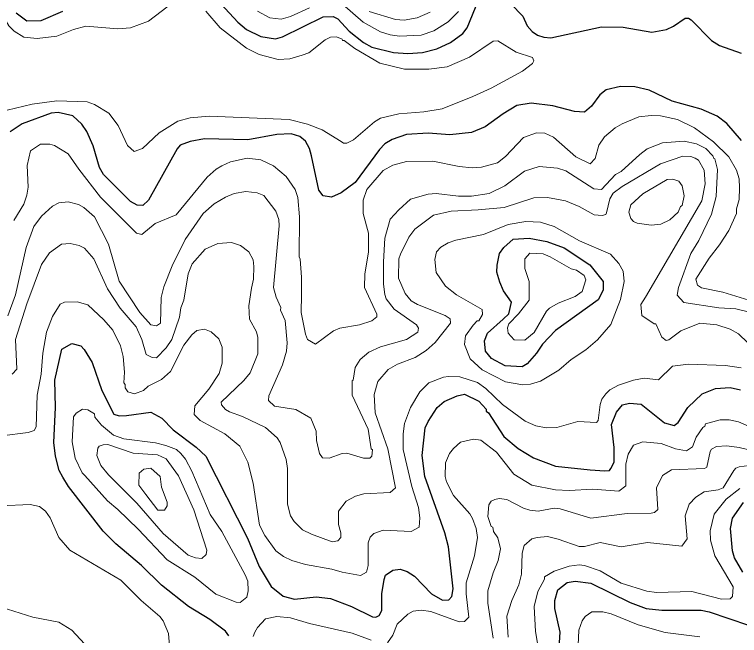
# Model space of a CAD drawing. Extents: x 423 to 448.8, y 7456.3 to 7484.
# Drawn here: x 431.771 to 433.481, y 7474.327 to 7475.791 of the extents above; entities that cross this region are included whole.
import ezdxf

# ---------------------------------------------------------------- set-up
doc = ezdxf.new("R2010")
doc.units = 0
doc.header["$LTSCALE"] = 0.032
doc.layers.add('1', color=7, linetype='Continuous', lineweight=25)
doc.layers.add('2', color=7, linetype='Continuous', lineweight=13)

msp = doc.modelspace()

# ---------------------------------------------------------------- linework, layer by layer
at = {"layer": '1'}
for points in [[(432.2282, 7475.8499), (432.2985, 7475.7733), (432.3187, 7475.7563), (432.3527, 7475.7392), (432.3868, 7475.7338), (432.4038, 7475.7385), (432.4997, 7475.7857), (432.5229, 7475.7864), (432.5337, 7475.781), (432.5608, 7475.7524), (432.5948, 7475.7253), (432.6142, 7475.7145), (432.6652, 7475.7021), (432.6992, 7475.6998), (432.7333, 7475.7021), (432.7673, 7475.7106), (432.7998, 7475.7253), (432.8284, 7475.7462), (432.8392, 7475.7601), (432.8655, 7475.8251)], [(432.9421, 7475.8166), (432.9699, 7475.7872), (432.9808, 7475.7648), (432.9924, 7475.7509), (433.0047, 7475.7423), (433.0195, 7475.7377), (433.0365, 7475.7361), (433.1556, 7475.7624), (433.2066, 7475.7617), (433.2747, 7475.75), (433.3087, 7475.7562), (433.3257, 7475.764), (433.3528, 7475.7826), (433.3613, 7475.7826), (433.3675, 7475.7787), (433.4154, 7475.7299), (433.434, 7475.7184), (433.4851, 7475.7005)], [(431.7757, 7475.7949), (431.8005, 7475.7763), (431.8345, 7475.7771), (431.8856, 7475.7996)], [(433.4858, 7475.494), (433.451, 7475.5342), (433.4286, 7475.5513), (433.3907, 7475.5683), (433.3227, 7475.5869), (433.2685, 7475.6132), (433.2345, 7475.6209), (433.2004, 7475.6217), (433.1664, 7475.6139), (433.1517, 7475.6023), (433.1323, 7475.5753), (433.1154, 7475.5613), (433.0922, 7475.5629), (433.0411, 7475.576), (432.9901, 7475.5822), (432.956, 7475.5768), (432.9235, 7475.5575), (432.8817, 7475.5265), (432.8493, 7475.5134), (432.7982, 7475.508), (432.7472, 7475.5118), (432.6961, 7475.5088), (432.6621, 7475.4964), (432.6451, 7475.4863), (432.6319, 7475.4732), (432.5747, 7475.3951), (432.5415, 7475.3711), (432.519, 7475.361), (432.4997, 7475.3641), (432.4888, 7475.3772), (432.4718, 7475.4585), (432.4672, 7475.4755), (432.4579, 7475.4925), (432.444, 7475.5041), (432.4239, 7475.5103), (432.3899, 7475.5088), (432.3218, 7475.4956), (432.2197, 7475.4979), (432.1857, 7475.4917), (432.1625, 7475.4832), (432.1547, 7475.4747), (432.0874, 7475.3533), (432.0743, 7475.3409), (432.0604, 7475.3417), (432.0448, 7475.3502), (431.9815, 7475.4144), (431.9722, 7475.4306), (431.9567, 7475.4817), (431.942, 7475.5157), (431.9304, 7475.5327), (431.9088, 7475.5521), (431.8747, 7475.5605), (431.8577, 7475.559), (431.7897, 7475.5335), (431.761, 7475.5149)], [(432.2769, 7474.3261), (432.2692, 7474.3377), (432.2321, 7474.3648), (432.1818, 7474.3957), (432.1183, 7474.446), (432.0712, 7474.4924), (432.0101, 7474.5435), (431.9807, 7474.5736), (431.8987, 7474.6788), (431.8855, 7474.7005), (431.877, 7474.716), (431.8678, 7474.75), (431.8639, 7474.7825), (431.8678, 7474.8645), (431.8662, 7474.9294), (431.8832, 7475.0021), (431.9064, 7475.0153), (431.9281, 7475.0099), (431.9358, 7475.0014), (431.9544, 7474.9712), (431.9776, 7474.9047), (432.0054, 7474.849), (432.0186, 7474.8451), (432.0356, 7474.8459)], [(432.0356, 7474.8459), (432.0928, 7474.8536), (432.1191, 7474.8397), (432.1454, 7474.8118), (432.1995, 7474.7716), (432.2228, 7474.75), (432.321, 7474.5566), (432.3488, 7474.4901), (432.3767, 7474.4429), (432.4053, 7474.4197), (432.4316, 7474.4127), (432.4827, 7474.4181), (432.5167, 7474.4143), (432.5662, 7474.3957), (432.6157, 7474.371), (432.6234, 7474.3702), (432.6312, 7474.3741), (432.6374, 7474.3865), (432.6381, 7474.4251), (432.6435, 7474.4592), (432.6466, 7474.4692), (432.6637, 7474.4816), (432.6807, 7474.4839), (432.6977, 7474.4785), (432.7147, 7474.4669), (432.7549, 7474.4251), (432.7804, 7474.4104), (432.7959, 7474.4112), (432.8029, 7474.4189), (432.806, 7474.4375), (432.7951, 7474.5365), (432.7866, 7474.569), (432.7394, 7474.702), (432.7325, 7474.7515), (432.7402, 7474.8165), (432.7472, 7474.832), (432.768, 7474.8644), (432.7851, 7474.8791), (432.8153, 7474.8923), (432.8323, 7474.8961), (432.8663, 7474.8799), (432.8841, 7474.8606), (432.8841, 7474.8559), (432.8895, 7474.8521), (432.9251, 7474.7964), (432.9591, 7474.7678), (432.9954, 7474.7461), (433.0473, 7474.7268), (433.1293, 7474.7175), (433.1633, 7474.7152), (433.1749, 7474.716), (433.178, 7474.7206), (433.1857, 7474.7361), (433.1857, 7474.7701), (433.1795, 7474.825), (433.1911, 7474.8536), (433.205, 7474.8707), (433.2221, 7474.8753), (433.2491, 7474.873), (433.3041, 7474.8289), (433.3273, 7474.8227), (433.3365, 7474.8297), (433.359, 7474.8645), (433.393, 7474.8969), (433.4247, 7474.9093), (433.4588, 7474.9116), (433.4835, 7474.9062)], [(433.4889, 7474.4769), (433.4696, 7474.5102), (433.4649, 7474.5272), (433.4603, 7474.5798), (433.4649, 7474.6038), (433.4905, 7474.6409)], [(433.0558, 7474.2983), (433.0581, 7474.3354), (433.0457, 7474.3911), (433.0457, 7474.4097), (433.0527, 7474.4352), (433.0751, 7474.4522), (433.0937, 7474.4553), (433.1308, 7474.4507), (433.2236, 7474.405), (433.2608, 7474.3911), (433.2979, 7474.3872), (433.3907, 7474.3872), (433.4093, 7474.3834), (433.5021, 7474.3516)]]:
    msp.add_lwpolyline(points, dxfattribs=at)
msp.add_lwpolyline([(432.9235, 7475.0733), (432.9375, 7475.0856), (432.9436, 7475.1135), (432.9243, 7475.1398), (432.9158, 7475.1599), (432.9088, 7475.1839), (432.9096, 7475.2002), (432.915, 7475.228), (432.9251, 7475.2419), (432.9475, 7475.262), (432.9854, 7475.2643), (433.0272, 7475.2558), (433.0674, 7475.2411), (433.1285, 7475.2009), (433.1594, 7475.1615), (433.1594, 7475.1414), (433.1478, 7475.1189), (433.0473, 7475.0462), (433.0164, 7475.0145), (433.0024, 7474.9929), (432.9808, 7474.9681), (432.9684, 7474.9604), (432.9289, 7474.9627), (432.8965, 7474.9805), (432.8825, 7474.9975), (432.8802, 7475.0223), (432.8872, 7475.04)], close=True, dxfattribs=at)
at = {"layer": '2'}
for points in [[(431.7409, 7475.8236), (431.744, 7475.7887), (431.7579, 7475.7648), (431.7703, 7475.7524), (431.7935, 7475.7377), (431.8252, 7475.7346), (431.8716, 7475.74), (431.9103, 7475.7562), (431.9397, 7475.764), (432.0155, 7475.7578), (432.0449, 7475.7601), (432.0874, 7475.7756), (432.147, 7475.8212)], [(432.8183, 7475.7988), (432.7944, 7475.774), (432.7603, 7475.7531), (432.7302, 7475.7423), (432.6791, 7475.74), (432.6575, 7475.7431), (432.6343, 7475.7508), (432.594, 7475.7733), (432.5453, 7475.8158)], [(432.2228, 7475.7996), (432.2568, 7475.7601), (432.3187, 7475.7121), (432.3481, 7475.6967), (432.393, 7475.6851), (432.4208, 7475.6866), (432.4502, 7475.6951), (432.4657, 7475.7013), (432.5043, 7475.7315), (432.5167, 7475.7377), (432.5306, 7475.7384), (432.5445, 7475.733), (432.5453, 7475.7299), (432.5491, 7475.7299), (432.5739, 7475.7114), (432.6327, 7475.6766), (432.6915, 7475.6627), (432.7487, 7475.6627), (432.7921, 7475.6681), (432.8447, 7475.6905), (432.9003, 7475.7284), (432.9112, 7475.7292), (432.9545, 7475.7029), (432.9931, 7475.6897), (432.9962, 7475.682), (432.9931, 7475.6758), (432.9692, 7475.658), (432.8957, 7475.6178), (432.8524, 7475.5977), (432.7797, 7475.5691), (432.7364, 7475.5621), (432.6776, 7475.5575), (432.6343, 7475.5467), (432.6203, 7475.5381), (432.5708, 7475.4956), (432.5554, 7475.4879), (432.5476, 7475.4879), (432.5415, 7475.4917), (432.4973, 7475.5196), (432.4626, 7475.5327), (432.4192, 7475.5436), (432.2305, 7475.552), (432.1857, 7475.5474), (432.1563, 7475.5397), (432.113, 7475.5126), (432.0735, 7475.4755), (432.0534, 7475.4685), (432.0379, 7475.4824), (432.0162, 7475.5297), (431.9938, 7475.559), (431.9598, 7475.5791), (431.9428, 7475.5853), (431.8716, 7475.5876), (431.8129, 7475.5799), (431.7541, 7475.566)], [(432.4672, 7475.8073), (432.4223, 7475.7864), (432.4007, 7475.7802), (432.3736, 7475.7833), (432.3442, 7475.7996)], [(432.608, 7475.7988), (432.6699, 7475.7794), (432.69, 7475.7779), (432.7209, 7475.7833), (432.7518, 7475.7965)], [(431.8546, 7475.4855), (431.8655, 7475.4824), (431.8979, 7475.4631), (431.9234, 7475.4268), (431.9745, 7475.361), (432.0588, 7475.2759), (432.0719, 7475.2729), (432.1029, 7475.2984), (432.1524, 7475.3192), (432.2259, 7475.4082), (432.2467, 7475.4268), (432.2607, 7475.4345), (432.2808, 7475.4438), (432.3202, 7475.453), (432.3527, 7475.4484), (432.3821, 7475.4345), (432.4123, 7475.4097), (432.4332, 7475.3788), (432.4394, 7475.3602), (432.4432, 7475.3146), (432.4424, 7475.2203), (432.4455, 7475.2148), (432.4486, 7475.1723), (432.4486, 7475.1305), (432.4478, 7475.0888), (432.4579, 7475.0377), (432.4625, 7475.0253), (432.4811, 7475.0145), (432.5236, 7475.0455), (432.5384, 7475.0516), (432.5848, 7475.0594), (432.6142, 7475.0694), (432.6257, 7475.0787), (432.6257, 7475.0849), (432.5971, 7475.1476), (432.5979, 7475.18), (432.6064, 7475.2311), (432.6064, 7475.2759), (432.594, 7475.3224), (432.594, 7475.3533), (432.6025, 7475.3788), (432.6412, 7475.4237), (432.6637, 7475.436), (432.6961, 7475.4446), (432.758, 7475.4453), (432.8199, 7475.4329), (432.8508, 7475.4298), (432.8725, 7475.4314), (432.9104, 7475.4414), (432.9297, 7475.4569), (432.9722, 7475.501), (433.0024, 7475.5126), (433.0225, 7475.5118), (433.0427, 7475.5018), (433.0952, 7475.4554), (433.1292, 7475.4391), (433.1409, 7475.4515), (433.1494, 7475.4832), (433.1625, 7475.5026), (433.1881, 7475.5242), (433.2043, 7475.5335), (433.2437, 7475.5498), (433.2731, 7475.5536), (433.2948, 7475.5528), (433.335, 7475.5436), (433.3752, 7475.5242), (433.4201, 7475.491), (433.4564, 7475.4554), (433.4742, 7475.4245), (433.4804, 7475.4043), (433.4812, 7475.3827), (433.4804, 7475.3548), (433.4742, 7475.3332), (433.4742, 7475.3224), (433.4557, 7475.2821), (433.434, 7475.2481), (433.41, 7475.2171), (433.3783, 7475.1677), (433.3822, 7475.1529), (433.3915, 7475.1468), (433.4418, 7475.1367), (433.5036, 7475.1182)], [(433.5013, 7475.0903), (433.4727, 7475.0973), (433.4325, 7475.0996), (433.3497, 7475.112), (433.3342, 7475.1297), (433.3373, 7475.1476), (433.3667, 7475.228), (433.3853, 7475.2589), (433.4155, 7475.3208), (433.4263, 7475.3626), (433.4294, 7475.426), (433.4232, 7475.4508), (433.4208, 7475.4515), (433.4186, 7475.4584), (433.4015, 7475.4755), (433.3799, 7475.4863), (433.3505, 7475.4925), (433.2994, 7475.4886), (433.2638, 7475.4747), (433.2461, 7475.4616), (433.202, 7475.4214), (433.1888, 7475.4144), (433.1555, 7475.3788), (433.1378, 7475.3803), (433.072, 7475.4229), (433.0519, 7475.4291), (433.0086, 7475.4329), (432.9738, 7475.4221), (432.9274, 7475.3873), (432.8911, 7475.3695), (432.8493, 7475.3633), (432.8184, 7475.3633), (432.7658, 7475.3695), (432.7472, 7475.368), (432.7054, 7475.3556), (432.6776, 7475.3308), (432.6575, 7475.3092), (432.6451, 7475.2643), (432.642, 7475.2079), (432.642, 7475.1553), (432.6451, 7475.1313), (432.6482, 7475.1212), (432.6668, 7475.0965), (432.7193, 7475.0594), (432.724, 7475.0517), (432.7224, 7475.0423), (432.6961, 7475.0253), (432.6343, 7475.0075), (432.6072, 7474.9952), (432.5863, 7474.9781), (432.5747, 7474.9588), (432.5701, 7474.9294), (432.5677, 7474.9279), (432.5677, 7474.8939), (432.6056, 7474.8134), (432.6126, 7474.767), (432.6157, 7474.7647), (432.6141, 7474.75), (432.6095, 7474.7454), (432.5941, 7474.7454), (432.5554, 7474.7569), (432.5445, 7474.7562), (432.5136, 7474.7454), (432.4981, 7474.7461), (432.4911, 7474.7562), (432.4834, 7474.7871), (432.4827, 7474.8088), (432.4703, 7474.8397), (432.4347, 7474.8598), (432.3844, 7474.8683), (432.3705, 7474.8815), (432.3713, 7474.8923), (432.4038, 7474.965), (432.4131, 7474.9975), (432.4146, 7475.0176), (432.41, 7475.0702), (432.3991, 7475.0942), (432.3996, 7475.1005), (432.3883, 7475.1251), (432.3821, 7475.1476), (432.396, 7475.293), (432.3945, 7475.3084)], [(431.7695, 7475.3053), (431.7935, 7475.344), (431.8005, 7475.3657), (431.8036, 7475.3842), (431.8012, 7475.4353), (431.809, 7475.4701), (431.833, 7475.4855), (431.8546, 7475.4855)], [(433.5462, 7474.9735), (433.4789, 7475.0385), (433.4588, 7475.0493), (433.4278, 7475.0594), (433.3876, 7475.064), (433.3428, 7475.0455), (433.3149, 7475.0245), (433.3079, 7475.023), (433.2979, 7475.0307), (433.284, 7475.0617), (433.2801, 7475.0617), (433.2507, 7475.0818), (433.2484, 7475.1073), (433.2592, 7475.1251), (433.3923, 7475.3518), (433.4, 7475.392), (433.3977, 7475.4245), (433.3845, 7475.4477), (433.3767, 7475.4523), (433.3667, 7475.4569), (433.3474, 7475.4577), (433.2948, 7475.4391), (433.2043, 7475.3858), (433.1834, 7475.3703), (433.1756, 7475.3564), (433.1679, 7475.3239), (433.1656, 7475.32), (433.1571, 7475.3177), (433.1386, 7475.3192), (433.103, 7475.3386), (433.0705, 7475.3517), (433.0287, 7475.3602), (432.9963, 7475.3595), (432.9266, 7475.3363), (432.8648, 7475.3308), (432.8013, 7475.3278), (432.7596, 7475.3185), (432.7155, 7475.2852), (432.7015, 7475.2667), (432.6814, 7475.2265), (432.6775, 7475.2156), (432.6768, 7475.17), (432.693, 7475.1336), (432.707, 7475.1166), (432.7217, 7475.1073), (432.7874, 7475.0818), (432.799, 7475.0741), (432.7998, 7475.064), (432.7634, 7475.0184), (432.7425, 7474.999), (432.7163, 7474.9828), (432.6745, 7474.9673), (432.6528, 7474.9542), (432.6281, 7474.9264), (432.6196, 7474.8954), (432.6219, 7474.8521), (432.652, 7474.767), (432.6698, 7474.6757), (432.6575, 7474.6641), (432.5956, 7474.661), (432.5755, 7474.6556), (432.5538, 7474.644), (432.5353, 7474.6201), (432.5353, 7474.5891), (432.5414, 7474.569), (432.5414, 7474.5582), (432.5337, 7474.5504), (432.5205, 7474.5481), (432.4718, 7474.5659), (432.4509, 7474.5767), (432.4308, 7474.5961), (432.4223, 7474.6092), (432.4154, 7474.6371), (432.4153, 7474.7206), (432.4123, 7474.7423), (432.3983, 7474.7825), (432.3906, 7474.7933), (432.3636, 7474.818), (432.3094, 7474.8436), (432.2785, 7474.8544), (432.2692, 7474.8598), (432.2599, 7474.8707), (432.2591, 7474.8776), (432.3125, 7474.9286), (432.3272, 7474.9465), (432.345, 7474.9913), (432.345, 7475.03), (432.3419, 7475.0431), (432.3256, 7475.0733), (432.3241, 7475.1042), (432.3303, 7475.146), (432.3349, 7475.1677), (432.3357, 7475.1971), (432.3341, 7475.2133), (432.3241, 7475.2318), (432.3047, 7475.2466), (432.2831, 7475.2535), (432.2506, 7475.2512), (432.2212, 7475.238)], [(432.3945, 7475.3084), (432.3875, 7475.3278), (432.3597, 7475.3649), (432.3434, 7475.3711), (432.3172, 7475.3742), (432.2893, 7475.3695), (432.2692, 7475.361), (432.2421, 7475.3448), (432.2166, 7475.3224), (432.174, 7475.2605), (432.1431, 7475.1986), (432.1238, 7475.1491), (432.1176, 7475.1244), (432.116, 7475.064), (432.1067, 7475.057), (432.0928, 7475.0594), (432.0673, 7475.0888), (432.0186, 7475.163), (431.993, 7475.2497), (431.9598, 7475.3146), (431.9351, 7475.3362), (431.9227, 7475.3432), (431.8979, 7475.3494), (431.8763, 7475.3471), (431.8608, 7475.3393), (431.8353, 7475.3162), (431.8167, 7475.2914), (431.7989, 7475.2419), (431.7742, 7475.1305), (431.7556, 7475.081)], [(432.2212, 7475.238), (432.1903, 7475.2032), (432.181, 7475.18), (432.1709, 7475.1182), (432.164, 7475.0996), (432.1609, 7475.0779), (432.1423, 7475.0254), (432.1292, 7475.0052), (432.106, 7474.982), (432.0959, 7474.9828), (432.082, 7474.9898), (432.0719, 7475.0254), (432.058, 7475.0547), (432.0209, 7475.0988), (431.9907, 7475.1445), (431.9582, 7475.2156), (431.9366, 7475.2404), (431.9242, 7475.2466), (431.9026, 7475.2512), (431.8825, 7475.2497), (431.8538, 7475.2295), (431.8353, 7475.2017), (431.8005, 7475.1089), (431.7742, 7475.0254), (431.7773, 7474.9549), (431.7657, 7474.9434)], [(433.4851, 7474.958), (433.448, 7474.9642), (433.3613, 7474.9673), (433.3234, 7474.9619), (433.2902, 7474.9302), (433.2561, 7474.9341), (433.2314, 7474.9294), (433.1958, 7474.9171), (433.1757, 7474.9062), (433.1656, 7474.897), (433.1563, 7474.8846), (433.1525, 7474.8722), (433.1478, 7474.8343), (433.144, 7474.8296), (433.0999, 7474.832), (433.0504, 7474.8173), (433.0256, 7474.8165), (433.0009, 7474.8212), (432.9761, 7474.8327), (432.922, 7474.8722), (432.8833, 7474.9093), (432.8632, 7474.924), (432.8214, 7474.9372), (432.7952, 7474.9379), (432.7828, 7474.9364), (432.7487, 7474.9233), (432.7271, 7474.9016), (432.7054, 7474.8645), (432.6915, 7474.8273), (432.6884, 7474.8026), (432.6884, 7474.7655), (432.7085, 7474.6788), (432.724, 7474.6293), (432.7271, 7474.6046), (432.7255, 7474.5829), (432.707, 7474.5728), (432.6405, 7474.5752), (432.6188, 7474.5674), (432.6103, 7474.5589), (432.6056, 7474.5458), (432.6056, 7474.4924), (432.6018, 7474.4769), (432.5878, 7474.4685), (432.5445, 7474.4762), (432.5198, 7474.4839), (432.4579, 7474.4948), (432.4254, 7474.504), (432.4061, 7474.5133), (432.3875, 7474.5272), (432.362, 7474.5628), (432.3496, 7474.5876), (432.3342, 7474.6866), (432.3218, 7474.7361), (432.3032, 7474.7739), (432.2677, 7474.8026), (432.2096, 7474.8343), (432.1949, 7474.8482), (432.1965, 7474.8691), (432.2297, 7474.9078), (432.2545, 7474.9449), (432.2615, 7474.9697), (432.2615, 7475.0068), (432.2537, 7475.0269), (432.2352, 7475.0431), (432.2196, 7475.0493), (432.2011, 7475.0462), (432.1895, 7475.0362), (432.1709, 7475.0114), (432.1393, 7474.9495), (432.1183, 7474.931), (432.0867, 7474.9147), (432.0758, 7474.9047), (432.0542, 7474.8969), (432.0387, 7474.9016), (432.0325, 7474.9109), (432.0325, 7474.9194), (432.0294, 7474.9233), (432.031, 7474.948), (432.0279, 7474.9851), (432.0217, 7475.0099), (432.0031, 7475.047), (431.9822, 7475.0718), (431.9443, 7475.1065), (431.9196, 7475.1143), (431.8894, 7475.1135), (431.8794, 7475.1081), (431.8608, 7475.0795), (431.8469, 7475.0424), (431.8384, 7474.9929), (431.8345, 7474.9434), (431.8252, 7474.8939), (431.8229, 7474.8196), (431.8175, 7474.8103)], [(433.5238, 7474.8111), (433.4789, 7474.8312), (433.4572, 7474.8358), (433.4356, 7474.8358), (433.4007, 7474.8265), (433.3992, 7474.8204), (433.3945, 7474.818), (433.3791, 7474.7949), (433.3706, 7474.7724), (433.3566, 7474.7624), (433.3304, 7474.767), (433.2964, 7474.7801), (433.253, 7474.784), (433.2313, 7474.7763), (433.219, 7474.7546), (433.2128, 7474.7314), (433.2128, 7474.6804), (433.1965, 7474.6672), (433.1355, 7474.6719), (433.0798, 7474.6688), (433.0473, 7474.6703), (432.9916, 7474.6819), (432.949, 7474.7074), (432.9081, 7474.7592), (432.8709, 7474.7879), (432.8539, 7474.7902), (432.8229, 7474.7832), (432.8067, 7474.7685), (432.7974, 7474.7562), (432.7882, 7474.7345), (432.7874, 7474.702), (432.7905, 7474.6897), (432.8067, 7474.6572), (432.8454, 7474.6139), (432.8516, 7474.603), (432.8601, 7474.5798), (432.8632, 7474.5582), (432.8562, 7474.5149), (432.8369, 7474.4514), (432.8369, 7474.4251), (432.8431, 7474.3702), (432.8323, 7474.3602), (432.8199, 7474.3594), (432.7534, 7474.3841), (432.7302, 7474.3872), (432.7116, 7474.3849), (432.6992, 7474.3779), (432.6737, 7474.3539), (432.6636, 7474.3277), (432.6512, 7474.3099)], [(431.8175, 7474.8103), (431.8036, 7474.8057), (431.7417, 7474.798)], [(432.9003, 7474.3207), (432.888, 7474.4035), (432.888, 7474.4329), (432.9003, 7474.4747), (432.9119, 7474.504), (432.9174, 7474.5319), (432.9112, 7474.5574), (432.9011, 7474.5721), (432.8995, 7474.5829), (432.8957, 7474.5844), (432.888, 7474.6077), (432.8903, 7474.6355), (432.8957, 7474.644), (432.9042, 7474.6479), (432.9143, 7474.6502), (432.9328, 7474.6479), (432.9715, 7474.6278), (432.987, 7474.6231), (433.0063, 7474.6201), (433.0442, 7474.6278), (433.0581, 7474.6262), (433.1308, 7474.6038), (433.2159, 7474.6146), (433.2731, 7474.6154), (433.2808, 7474.617), (433.2886, 7474.6247), (433.2855, 7474.6757), (433.2994, 7474.7043), (433.3211, 7474.7175), (433.3984, 7474.7206), (433.4038, 7474.7245), (433.4124, 7474.7608), (433.4155, 7474.7662), (433.427, 7474.7732), (433.451, 7474.7747), (433.4804, 7474.7701), (433.5238, 7474.76)], [(432.9668, 7474.4716), (432.9684, 7474.5211), (432.973, 7474.5396), (432.9916, 7474.5551), (433.004, 7474.5582), (433.0287, 7474.5605), (433.0535, 7474.5543), (433.103, 7474.5373), (433.1154, 7474.5373), (433.1525, 7474.5465), (433.202, 7474.5365), (433.2639, 7474.5465), (433.345, 7474.538), (433.3574, 7474.5551), (433.3528, 7474.6092), (433.3628, 7474.637), (433.3783, 7474.6533), (433.3977, 7474.6657), (433.4309, 7474.6703), (433.4425, 7474.6757), (433.468, 7474.716), (433.4727, 7474.7221), (433.4804, 7474.7252), (433.516, 7474.7299)], [(433.0078, 7474.2906), (433.0001, 7474.337), (432.997, 7474.3958), (433.0055, 7474.4313), (433.021, 7474.4599), (433.021, 7474.4653), (433.0442, 7474.4793), (433.0798, 7474.4909), (433.103, 7474.494), (433.1154, 7474.4924), (433.1525, 7474.48), (433.202, 7474.4506), (433.2623, 7474.4321), (433.2855, 7474.429), (433.3691, 7474.4313), (433.4387, 7474.4128), (433.4595, 7474.4135), (433.4649, 7474.419), (433.4665, 7474.4421), (433.4232, 7474.5149), (433.4131, 7474.552), (433.4124, 7474.5737), (433.4216, 7474.6131), (433.4495, 7474.6486), (433.482, 7474.6742)], [(431.7386, 7474.6332), (431.8082, 7474.6363), (431.8306, 7474.6316), (431.8445, 7474.6201), (431.8554, 7474.6046), (431.8763, 7474.5582), (431.9018, 7474.5288), (432.0224, 7474.4576), (432.0704, 7474.4097), (432.1145, 7474.3718), (432.1222, 7474.3617), (432.1346, 7474.3323), (432.1362, 7474.3122), (432.1338, 7474.2937), (432.1423, 7474.2473), (432.1447, 7474.2403), (432.1493, 7474.2333), (432.1487, 7474.2243), (432.1447, 7474.2163), (432.1292, 7474.2101), (432.1161, 7474.2132), (431.9884, 7474.2627), (431.9567, 7474.2859), (431.9064, 7474.34)], [(432.9359, 7474.3231), (432.9328, 7474.3726), (432.9444, 7474.4097), (432.9607, 7474.4468), (432.9668, 7474.4716)], [(431.9064, 7474.34), (431.8763, 7474.3586), (431.8144, 7474.3702), (431.7402, 7474.3942)], [(433.0999, 7474.2875), (433.1022, 7474.3401), (433.1099, 7474.3617), (433.1169, 7474.3718), (433.1331, 7474.3834), (433.1587, 7474.3834), (433.1788, 7474.3787), (433.2422, 7474.3524), (433.3056, 7474.3346), (433.3876, 7474.3238)], [(432.6126, 7474.3161), (432.5678, 7474.3331), (432.4672, 7474.3555), (432.4223, 7474.3687), (432.3899, 7474.3717), (432.3636, 7474.3664), (432.3442, 7474.3463), (432.338, 7474.3354), (432.3342, 7474.3246)]]:
    msp.add_lwpolyline(points, dxfattribs=at)
for points in [[(433.2731, 7475.2945), (433.2956, 7475.2968), (433.3172, 7475.3069), (433.3365, 7475.3255), (433.342, 7475.3386), (433.3458, 7475.3409), (433.3505, 7475.3641), (433.3458, 7475.3873), (433.3381, 7475.3981), (433.3242, 7475.4035), (433.3103, 7475.402), (433.253, 7475.3688), (433.2251, 7475.3425), (433.2205, 7475.3255), (433.2252, 7475.31), (433.2313, 7475.303), (433.2399, 7475.2992)], [(433.0117, 7474.9271), (433.055, 7474.9526), (433.0844, 7474.9782), (433.1192, 7475.0006), (433.1463, 7475.0245), (433.178, 7475.0601), (433.2004, 7475.1197), (433.2089, 7475.1615), (433.2066, 7475.1862), (433.1965, 7475.204), (433.1772, 7475.2264), (433.1037, 7475.2574), (433.0442, 7475.2914), (433.0117, 7475.3014), (432.9777, 7475.303), (432.9359, 7475.2961), (432.8771, 7475.2729), (432.8122, 7475.2597), (432.7944, 7475.2527), (432.7766, 7475.2427), (432.7665, 7475.2318), (432.7627, 7475.2141), (432.7658, 7475.1831), (432.7882, 7475.1506), (432.8137, 7475.1305), (432.874, 7475.0957), (432.8748, 7475.0841), (432.8663, 7475.0694), (432.8624, 7475.0694), (432.8531, 7475.0593), (432.8354, 7475.0338), (432.833, 7475.013), (432.8462, 7474.9797), (432.874, 7474.9534), (432.9297, 7474.9256), (432.97, 7474.9186), (432.9885, 7474.9201)], [(432.9599, 7475.0853), (432.9854, 7475.1181), (432.9854, 7475.1615), (432.9753, 7475.1924), (432.9753, 7475.2156), (432.9869, 7475.2288), (433.0179, 7475.2272), (433.0349, 7475.2203), (433.0844, 7475.1916), (433.0968, 7475.1885), (433.1146, 7475.1762), (433.1185, 7475.1661), (433.1099, 7475.1383), (433.0937, 7475.1267), (433.0535, 7475.1104), (433.0334, 7475.0988), (433.0264, 7475.0919), (432.997, 7475.0416), (432.9746, 7475.0238), (432.9498, 7475.0246), (432.9359, 7475.04), (432.9344, 7475.0524), (432.9375, 7475.0617)], [(431.937, 7474.7043), (431.9312, 7474.7105), (431.9149, 7474.7454), (431.9072, 7474.784), (431.9103, 7474.8428), (431.9165, 7474.8513), (431.932, 7474.8606), (431.9443, 7474.859), (431.9598, 7474.8498), (431.9606, 7474.842), (431.9768, 7474.8235), (432.0047, 7474.7995), (432.0294, 7474.791), (432.1037, 7474.7817), (432.1284, 7474.7755), (432.1532, 7474.7654), (432.164, 7474.7561), (432.1748, 7474.743), (432.1895, 7474.7144), (432.2328, 7474.6123), (432.2607, 7474.5721), (432.3156, 7474.47), (432.3218, 7474.4553), (432.3225, 7474.4329), (432.3195, 7474.4174), (432.304, 7474.405), (432.2939, 7474.4058), (432.2459, 7474.4243), (432.1965, 7474.4646), (432.1315, 7474.5055), (432.0627, 7474.5783), (432.0155, 7474.6247), (431.9907, 7474.6448)], [(431.993, 7474.7059), (431.9753, 7474.7283), (431.966, 7474.7515), (431.9683, 7474.7686), (431.9714, 7474.7739), (431.9807, 7474.777), (431.9915, 7474.7778), (432.0511, 7474.7569), (432.1083, 7474.7531), (432.1292, 7474.7438), (432.1586, 7474.7036), (432.1941, 7474.6232), (432.2251, 7474.5287), (432.2235, 7474.518), (432.2135, 7474.5087), (432.198, 7474.5102), (432.181, 7474.5164), (432.1222, 7474.5674), (432.0596, 7474.6394)], [(432.0812, 7474.6595), (432.065, 7474.6819), (432.0657, 7474.7098), (432.0766, 7474.7191), (432.0928, 7474.7214), (432.1152, 7474.702), (432.1183, 7474.6773), (432.1315, 7474.6417), (432.1315, 7474.6332), (432.1253, 7474.6231), (432.1098, 7474.6224)]]:
    msp.add_lwpolyline(points, close=True, dxfattribs=at)

doc.saveas('drawing.dxf')
